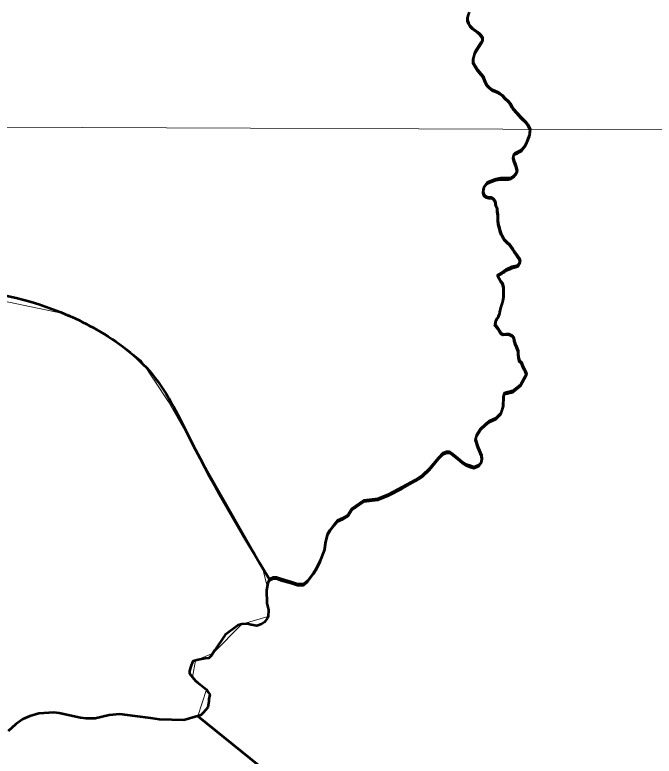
# Model space of a CAD drawing. Extents: x 553962 to 842807, y 8883888 to 9032388.
# Drawn here: x 814554 to 816104, y 9014664 to 9016461 of the extents above; entities that cross this region are included whole.
import ezdxf

# ---------------------------------------------------------------- set-up
doc = ezdxf.new("R2010")
doc.units = 0
doc.header["$LTSCALE"] = 200
for name, color, linetype, lineweight in [('1', 7, 'Continuous', 13), ('24', 7, 'Continuous', 25), ('27', 7, 'Continuous', 13), ('28', 7, 'Continuous', 53), ('35', 7, 'Continuous', 13)]:
    doc.layers.add(name, color=color, linetype=linetype, lineweight=lineweight)

msp = doc.modelspace()

# ---------------------------------------------------------------- linework, layer by layer
at = {"layer": '1'}
msp.add_line((798520.2, 9016246.4), (835288.8, 9016114), dxfattribs=at)
at = {"layer": '24', "lineweight": 53}
for points in [[(815653.9, 9016464), (815651.5, 9016456), (815651.3, 9016450.7), (815651.6, 9016448.8), (815653.9, 9016442.1), (815658, 9016435.1), (815663.8, 9016429.3), (815675.9, 9016420.2), (815680.5, 9016416.3), (815684, 9016412.6), (815687.4, 9016407.8), (815687.9, 9016406.3), (815687.8, 9016399.9)], [(815687.8, 9016399.9), (815686.4, 9016395.9), (815684.9, 9016394.8), (815681, 9016388.3), (815673.1, 9016377.1), (815669.3, 9016370.1), (815665.4, 9016355.7), (815665.3, 9016346.2), (815666, 9016344), (815676, 9016328.5), (815685, 9016318), (815689.2, 9016312.5), (815691.4, 9016308.2), (815694.3, 9016300), (815698.7, 9016291.9), (815703.1, 9016287), (815712.9, 9016279.2), (815724.6, 9016274.8), (815729.7, 9016271.8), (815736.5, 9016266.7), (815742.3, 9016260.5), (815750.9, 9016252.4), (815754.9, 9016247.1), (815759.7, 9016238.2), (815762.9, 9016233.5), (815781.9, 9016212.9), (815793.2, 9016202.2), (815797.7, 9016195.4), (815803.5, 9016185.3), (815802.2, 9016170.1)], [(815802.2, 9016170.1), (815797.6, 9016160.4), (815793.5, 9016150.3), (815790.4, 9016143.7), (815783.2, 9016134.6), (815775.6, 9016129.9), (815772, 9016128), (815766.8, 9016126), (815763.3, 9016121.8), (815762.7, 9016115.3), (815764.7, 9016106.7), (815767.2, 9016100.5), (815769.7, 9016093.4), (815771.6, 9016083.2), (815769.1, 9016076.6), (815762.9, 9016070), (815756.8, 9016066.5), (815750.2, 9016065), (815745.1, 9016065), (815739.5, 9016065.1), (815732.4, 9016065.1), (815720.1, 9016063.1), (815715.5, 9016061.1), (815709.4, 9016059.1), (815704.8, 9016057.1), (815698.7, 9016054.1), (815692, 9016045), (815690, 9016040.4), (815689.9, 9016031.2), (815691.9, 9016024.6), (815696.5, 9016020.5), (815703.1, 9016018.9), (815709.7, 9016018.9), (815714.7, 9016015.3), (815718.8, 9016010.2), (815719.7, 9016005.1), (815720.2, 9015999), (815723.2, 9015993.3), (815723.7, 9015986.2), (815725.1, 9015977.6), (815725.1, 9015972), (815725.1, 9015964.8), (815726, 9015955.7), (815729, 9015944.4), (815731, 9015937.3), (815733.5, 9015930.7), (815737.5, 9015923.5), (815741, 9015916.8), (815748.6, 9015909.2), (815753.1, 9015905.1), (815757.7, 9015900), (815761.2, 9015893.8), (815764.7, 9015888.2), (815769.2, 9015882.1), (815773.8, 9015875.9), (815777.8, 9015870.3), (815779.2, 9015863.1), (815779.2, 9015863.1)], [(815779.2, 9015863.1), (815773.7, 9015853.6), (815767.1, 9015852.1), (815759.4, 9015850.1), (815754.3, 9015847.6), (815745.2, 9015844.1), (815739.5, 9015839.5), (815734.4, 9015836), (815724.1, 9015830.5), (815724.1, 9015830.5), (815724.1, 9015830.4)], [(815724.1, 9015830.4), (815728.1, 9015822.8), (815732.6, 9015815.6), (815736.2, 9015810.5), (815738.6, 9015801.3), (815739.1, 9015796.2), (815739.1, 9015788.6), (815738.5, 9015777.4), (815736.9, 9015768.8), (815735.3, 9015762.7), (815733.2, 9015756), (815731.7, 9015749.9), (815730.1, 9015742.8), (815729.5, 9015737.2), (815725.9, 9015729.6), (815722.8, 9015725), (815719.8, 9015718.4), (815719.2, 9015712.8), (815718.2, 9015711.8), (815718.1, 9015711)], [(815718.1, 9015711), (815719.7, 9015709.4), (815722.7, 9015705.3), (815725.7, 9015700.7), (815729.8, 9015694), (815733.3, 9015689.4), (815737.8, 9015687.3), (815744.5, 9015687.8), (815752.1, 9015687.8), (815760.2, 9015683.7), (815764.2, 9015679), (815764.7, 9015672.9), (815767.2, 9015664.8), (815770.2, 9015657.6), (815774.2, 9015646.9), (815774.1, 9015639.8), (815775.6, 9015631.6), (815777.6, 9015622.9), (815782.1, 9015618.8), (815785.1, 9015612.2), (815790.1, 9015601.6), (815790.1, 9015601.6), (815790.1, 9015601.6)], [(815790.1, 9015601.6), (815791.6, 9015599.3), (815794, 9015594.2), (815794.3, 9015590.7), (815780, 9015564.5), (815761.2, 9015549.5), (815740.7, 9015544.3), (815738.5, 9015537), (815737.8, 9015512.9), (815732, 9015495.4), (815720.3, 9015483.7), (815704.2, 9015476.4), (815695.5, 9015469.1), (815683.1, 9015457.4), (815673.6, 9015442.1), (815671.4, 9015432.6), (815676.5, 9015415), (815685.3, 9015393.8), (815686.7, 9015385.1), (815684.5, 9015377), (815680.2, 9015370.5), (815667.7, 9015364.6), (815659, 9015367.5), (815648, 9015371.2), (815639.3, 9015377), (815628.3, 9015386.5), (815613, 9015398.9), (815607.9, 9015401.9), (815600.6, 9015401.9), (815591.8, 9015398.2), (815581.6, 9015387.2), (815559.7, 9015361), (815541.5, 9015344.1), (815524.7, 9015333.2), (815493.3, 9015315.7), (815460.5, 9015298.1), (815434.2, 9015287.9)], [(815434.2, 9015287.9), (815400.6, 9015283.5), (815371.4, 9015263.8), (815361.2, 9015248.4), (815349.5, 9015241.1), (815336.4, 9015235.3), (815328.3, 9015225.8), (815318.1, 9015211.9), (815312.3, 9015203.1), (815307.2, 9015182.7), (815305, 9015165.1), (815294.1, 9015138.1), (815285.3, 9015119.8), (815278.7, 9015108.2), (815264.1, 9015089.2), (815253.9, 9015081.1), (815239.3, 9015081.1), (815224.7, 9015085.5), (815198.4, 9015093.5), (815189, 9015097.2), (815180.2, 9015097.2), (815171.4, 9015092.8), (815167.8, 9015083.3), (815164.1, 9015066.5), (815165.6, 9015035.1), (815169.2, 9015018.3), (815168.5, 9015002.2), (815166.3, 9014997.8), (815159.8, 9014989.1), (815152.5, 9014983.9), (815140.8, 9014979.6), (815126.9, 9014982.5), (815118.2, 9014984.7), (815105, 9014983.9), (815095.5, 9014981.7), (815064.1, 9014957.6), (815039.3, 9014920.4), (815030.6, 9014907.2), (815024.7, 9014901.4), (815016, 9014900.6), (814998.5, 9014897), (814986.8, 9014894.1), (814985.3, 9014892.6), (814980.9, 9014880.9), (814978, 9014870.7), (814978, 9014864.1), (814992.6, 9014846.6), (815018.9, 9014825.4), (815023.3, 9014818.8), (815026.9, 9014813), (815024.7, 9014802), (815024.7, 9014796.2), (815021.8, 9014781.6), (815010.9, 9014769.1), (815005, 9014763.3), (814964.2, 9014750.9), (814905, 9014752.3), (814883.9, 9014756), (814845.8, 9014760.7), (814808.7, 9014765.5), (814783.1, 9014763.3), (814748.8, 9014755.2), (814727.7, 9014755.2), (814713.8, 9014756.7), (814662, 9014768.4)], [(814662, 9014768.4), (814648.8, 9014769.9), (814612.4, 9014766.9), (814590.5, 9014760.4), (814573.7, 9014753.1), (814556.9, 9014741.4), (814537.9, 9014724.6)]]:
    msp.add_lwpolyline(points, dxfattribs=at)
at = {"layer": '27'}
msp.add_lwpolyline([(815800.2, 9014112.5), (814997.9, 9014761.1), (815018.9, 9014825.4), (814985.3, 9014855.3), (814992.6, 9014895.5), (815035, 9014913.8), (815105, 9014983.9), (815168.5, 9015002.2), (815168.5, 9015002.2), (815166, 9015074.9), (815153.8, 9015124.1), (814927, 9015523), (814860.8, 9015623.4), (814795.9, 9015672.8), (814687.3, 9015733.9), (814318.7, 9015810.8)], dxfattribs=at)
at = {"layer": '28'}
msp.add_line((815172.3, 9015091.5), (815172.6, 9015090.8), dxfattribs=at)
for points in [[(815687.8, 9016397.3), (815687.9, 9016403.7), (815687.4, 9016405.2), (815684, 9016409.9), (815680.5, 9016413.7), (815675.9, 9016417.6), (815663.8, 9016426.7), (815658, 9016432.5), (815653.9, 9016439.5), (815651.6, 9016446.2), (815651.3, 9016448.1), (815651.5, 9016453.4), (815653.9, 9016461.3), (815656.7, 9016468)], [(815653.9, 9016464), (815651.5, 9016456), (815651.3, 9016450.7), (815651.6, 9016448.8), (815653.9, 9016442.1), (815658, 9016435.1), (815663.8, 9016429.3), (815675.9, 9016420.2), (815680.5, 9016416.3), (815684, 9016412.6), (815687.4, 9016407.8), (815687.9, 9016406.3), (815687.8, 9016399.9)], [(815687.8, 9016399.9), (815686.4, 9016395.9), (815684.9, 9016394.8), (815681, 9016388.3), (815673.1, 9016377.1), (815669.3, 9016370.1), (815665.4, 9016355.7), (815665.3, 9016346.2), (815666, 9016344), (815676, 9016328.5), (815685, 9016318), (815689.2, 9016312.5), (815691.4, 9016308.2), (815694.3, 9016300), (815698.7, 9016291.9), (815703.1, 9016287), (815712.9, 9016279.2), (815724.6, 9016274.8), (815729.7, 9016271.8), (815736.5, 9016266.7), (815742.3, 9016260.5), (815750.9, 9016252.4), (815754.9, 9016247.1), (815759.7, 9016238.2), (815762.9, 9016233.5), (815781.9, 9016212.9), (815793.2, 9016202.2), (815797.7, 9016195.4), (815803.5, 9016185.3), (815802.2, 9016170.1)], [(815802.2, 9016167.5), (815803.5, 9016182.7), (815797.7, 9016192.8), (815793.2, 9016199.6), (815781.9, 9016210.2), (815762.9, 9016230.8), (815759.7, 9016235.6), (815754.9, 9016244.4), (815750.9, 9016249.8), (815742.3, 9016257.9), (815736.5, 9016264.1), (815729.7, 9016269.2), (815724.6, 9016272.2), (815712.9, 9016276.6), (815703.1, 9016284.4), (815698.7, 9016289.3), (815694.3, 9016297.4), (815691.4, 9016305.6), (815689.2, 9016309.8), (815685, 9016315.3), (815676, 9016325.9), (815666, 9016341.4), (815665.3, 9016343.6), (815665.4, 9016353.1), (815669.3, 9016367.5), (815673.1, 9016374.4), (815681, 9016385.7), (815684.9, 9016392.2), (815686.4, 9016393.3), (815687.8, 9016397.3)], [(815802.2, 9016170.1), (815797.6, 9016160.4), (815793.5, 9016150.3), (815790.4, 9016143.7), (815783.2, 9016134.6), (815775.6, 9016129.9), (815772, 9016128), (815766.8, 9016126), (815763.3, 9016121.8), (815762.7, 9016115.3), (815764.7, 9016106.7), (815767.2, 9016100.5), (815769.7, 9016093.4), (815771.6, 9016083.2), (815769.1, 9016076.6), (815762.9, 9016070), (815756.8, 9016066.5), (815750.2, 9016065), (815745.1, 9016065), (815739.5, 9016065.1), (815732.4, 9016065.1), (815720.1, 9016063.1), (815715.5, 9016061.1), (815709.4, 9016059.1), (815704.8, 9016057.1), (815698.7, 9016054.1), (815692, 9016045), (815690, 9016040.4), (815689.9, 9016031.2), (815691.9, 9016024.6), (815696.5, 9016020.5), (815703.1, 9016018.9), (815709.7, 9016018.9), (815714.7, 9016015.3), (815718.8, 9016010.2), (815719.7, 9016005.1), (815720.2, 9015999), (815723.2, 9015993.3), (815723.7, 9015986.2), (815725.1, 9015977.6), (815725.1, 9015972), (815725.1, 9015964.8), (815726, 9015955.7), (815729, 9015944.4), (815731, 9015937.3), (815733.5, 9015930.7), (815737.5, 9015923.5), (815741, 9015916.8), (815748.6, 9015909.2), (815753.1, 9015905.1), (815757.7, 9015900), (815761.2, 9015893.8), (815764.7, 9015888.2), (815769.2, 9015882.1), (815773.8, 9015875.9), (815777.8, 9015870.3), (815779.2, 9015863.1), (815779.2, 9015863.1)], [(815779.2, 9015860.5), (815779.2, 9015860.5), (815777.8, 9015867.7), (815773.8, 9015873.3), (815769.2, 9015879.4), (815764.7, 9015885.6), (815761.2, 9015891.2), (815757.7, 9015897.3), (815753.1, 9015902.5), (815748.6, 9015906.6), (815741, 9015914.2), (815737.5, 9015920.9), (815733.5, 9015928), (815731, 9015934.7), (815729, 9015941.8), (815726, 9015953), (815725.1, 9015962.2), (815725.1, 9015969.3), (815725.1, 9015974.9), (815723.7, 9015983.6), (815723.2, 9015990.7), (815720.2, 9015996.3), (815719.7, 9016002.5), (815718.8, 9016007.6), (815714.7, 9016012.7), (815709.7, 9016016.3), (815703.1, 9016016.3), (815696.5, 9016017.9), (815691.9, 9016022), (815689.9, 9016028.6), (815690, 9016037.8), (815692, 9016042.4), (815698.7, 9016051.5), (815704.8, 9016054.5), (815709.4, 9016056.5), (815715.5, 9016058.5), (815720.1, 9016060.5), (815732.4, 9016062.5), (815739.5, 9016062.4), (815745.1, 9016062.4), (815750.2, 9016062.4), (815756.8, 9016063.9), (815762.9, 9016067.4), (815769.1, 9016074), (815771.6, 9016080.6), (815769.7, 9016090.8), (815767.2, 9016097.9), (815764.7, 9016104), (815762.7, 9016112.7), (815763.3, 9016119.2), (815766.8, 9016123.4), (815772, 9016125.4), (815775.6, 9016127.3), (815783.2, 9016131.9), (815790.4, 9016141.1), (815793.5, 9016147.7), (815797.6, 9016157.8), (815802.2, 9016167.5)], [(815779.2, 9015863.1), (815773.7, 9015853.6), (815767.1, 9015852.1), (815759.4, 9015850.1), (815754.3, 9015847.6), (815745.2, 9015844.1), (815739.5, 9015839.5), (815734.4, 9015836), (815724.1, 9015830.5), (815724.1, 9015830.5), (815724.1, 9015830.4)], [(815724.1, 9015827.8), (815724.1, 9015827.8), (815734.4, 9015833.4), (815739.5, 9015836.9), (815745.2, 9015841.5), (815754.3, 9015845), (815759.4, 9015847.5), (815767.1, 9015849.5), (815773.7, 9015851), (815779.2, 9015860.5)], [(815724.1, 9015830.4), (815728.1, 9015822.8), (815732.6, 9015815.6), (815736.2, 9015810.5), (815738.6, 9015801.3), (815739.1, 9015796.2), (815739.1, 9015788.6), (815738.5, 9015777.4), (815736.9, 9015768.8), (815735.3, 9015762.7), (815733.2, 9015756), (815731.7, 9015749.9), (815730.1, 9015742.8), (815729.5, 9015737.2), (815725.9, 9015729.6), (815722.8, 9015725), (815719.8, 9015718.4), (815719.2, 9015712.8), (815718.2, 9015711.8), (815718.1, 9015711)], [(815718.2, 9015709.2), (815719.2, 9015710.2), (815719.8, 9015715.8), (815722.8, 9015722.4), (815725.9, 9015727), (815729.5, 9015734.6), (815730.1, 9015740.2), (815731.7, 9015747.3), (815733.2, 9015753.4), (815735.3, 9015760), (815736.9, 9015766.1), (815738.5, 9015774.8), (815739.1, 9015786), (815739.1, 9015793.6), (815738.6, 9015798.7), (815736.2, 9015807.9), (815732.6, 9015813), (815728.1, 9015820.2), (815724.1, 9015827.8), (815724.1, 9015827.8)], [(815718.1, 9015711), (815719.7, 9015709.4), (815722.7, 9015705.3), (815725.7, 9015700.7), (815729.8, 9015694), (815733.3, 9015689.4), (815737.8, 9015687.3), (815744.5, 9015687.8), (815752.1, 9015687.8), (815760.2, 9015683.7), (815764.2, 9015679), (815764.7, 9015672.9), (815767.2, 9015664.8), (815770.2, 9015657.6), (815774.2, 9015646.9), (815774.1, 9015639.8), (815775.6, 9015631.6), (815777.6, 9015622.9), (815782.1, 9015618.8), (815785.1, 9015612.2), (815790.1, 9015601.6), (815791.6, 9015600.5)], [(815790.1, 9015599), (815785.1, 9015609.6), (815782.1, 9015616.2), (815777.6, 9015620.3), (815775.6, 9015629), (815774.1, 9015637.2), (815774.2, 9015644.3), (815770.2, 9015655), (815767.2, 9015662.2), (815764.7, 9015670.3), (815764.2, 9015676.4), (815760.2, 9015681), (815752.1, 9015685.2), (815744.5, 9015685.2), (815737.8, 9015684.7), (815733.3, 9015686.8), (815729.8, 9015691.4), (815725.7, 9015698.1), (815722.7, 9015702.7), (815719.7, 9015706.7), (815718.1, 9015708.4), (815718.2, 9015709.2)], [(815434.2, 9015285.3), (815460.5, 9015295.5), (815493.3, 9015313), (815524.7, 9015330.6), (815541.5, 9015341.5), (815559.7, 9015358.3), (815581.6, 9015384.6), (815591.8, 9015395.6), (815600.6, 9015399.2), (815607.9, 9015399.2), (815613, 9015396.3), (815628.3, 9015383.9), (815639.3, 9015374.4), (815648, 9015368.6), (815659, 9015364.9), (815667.7, 9015362), (815680.2, 9015367.8), (815684.5, 9015374.4), (815686.7, 9015382.4), (815685.3, 9015391.2), (815676.5, 9015412.4), (815671.4, 9015429.9), (815673.6, 9015439.4), (815683.1, 9015454.8), (815695.5, 9015466.5), (815704.2, 9015473.8), (815720.3, 9015481.1), (815732, 9015492.8), (815737.8, 9015510.3), (815738.5, 9015534.4), (815740.7, 9015541.7), (815761.2, 9015546.8), (815780, 9015561.9), (815794.3, 9015588.1), (815791.6, 9015596.7), (815791.6, 9015597.8), (815790.1, 9015599)], [(815794.3, 9015590.7), (815780, 9015564.5), (815761.2, 9015549.5), (815740.7, 9015544.3), (815738.5, 9015537), (815737.8, 9015512.9), (815732, 9015495.4), (815720.3, 9015483.7), (815704.2, 9015476.4), (815695.5, 9015469.1), (815683.1, 9015457.4), (815673.6, 9015442.1), (815671.4, 9015432.6), (815676.5, 9015415), (815685.3, 9015393.8), (815686.7, 9015385.1), (815684.5, 9015377), (815680.2, 9015370.5), (815667.7, 9015364.6), (815659, 9015367.5), (815648, 9015371.2), (815639.3, 9015377), (815628.3, 9015386.5), (815613, 9015398.9), (815607.9, 9015401.9), (815600.6, 9015401.9), (815591.8, 9015398.2), (815581.6, 9015387.2), (815559.7, 9015361), (815541.5, 9015344.1), (815524.7, 9015333.2), (815493.3, 9015315.7), (815460.5, 9015298.1), (815434.2, 9015287.9)], [(815791.6, 9015600.5), (815791.6, 9015599.3), (815794, 9015594.2), (815794.3, 9015590.7)], [(815434.2, 9015287.9), (815400.6, 9015283.5), (815371.4, 9015263.8), (815361.2, 9015248.4), (815349.5, 9015241.1), (815336.4, 9015235.3), (815328.3, 9015225.8), (815318.1, 9015211.9), (815312.3, 9015203.1), (815307.2, 9015182.7), (815305, 9015165.1), (815294.1, 9015138.1), (815285.3, 9015119.8), (815278.7, 9015108.2), (815264.1, 9015089.2), (815253.9, 9015081.1), (815239.3, 9015081.1), (815224.7, 9015085.5), (815198.4, 9015093.5), (815189, 9015097.2), (815180.2, 9015097.2), (815171.4, 9015092.8), (815167.8, 9015083.3), (815164.1, 9015066.5), (815165.6, 9015035.1), (815169.2, 9015018.3), (815168.5, 9015002.2), (815166.3, 9014997.8)], [(815172.6, 9015090.8), (815180.2, 9015094.6), (815189, 9015094.6), (815198.4, 9015090.9), (815224.7, 9015082.9), (815239.3, 9015078.5), (815253.9, 9015078.5), (815264.1, 9015086.5), (815278.7, 9015105.5), (815285.3, 9015117.2), (815294.1, 9015135.5), (815305, 9015162.5), (815307.2, 9015180.1), (815312.3, 9015200.5), (815318.1, 9015209.3), (815328.3, 9015223.2), (815336.4, 9015232.7), (815349.5, 9015238.5), (815361.2, 9015245.8), (815371.4, 9015261.2), (815400.6, 9015280.9), (815434.2, 9015285.3)], [(815166.3, 9014997.8), (815159.8, 9014989.1), (815152.5, 9014983.9), (815140.8, 9014979.6), (815126.9, 9014982.5), (815118.2, 9014984.7), (815105, 9014983.9), (815095.5, 9014981.7), (815064.1, 9014957.6), (815039.3, 9014920.4), (815030.6, 9014907.2), (815024.7, 9014901.4), (815016, 9014900.6), (814998.5, 9014897), (814986.8, 9014894.1), (814985.3, 9014892.6)], [(814985.3, 9014892.6), (814980.9, 9014880.9), (814978, 9014870.7), (814978, 9014864.1), (814992.6, 9014846.6), (815018.9, 9014825.4), (815023.3, 9014818.8), (815026.9, 9014813), (815024.7, 9014802), (815024.7, 9014796.2), (815021.8, 9014781.6), (815010.9, 9014769.1), (815005, 9014763.3), (814997.9, 9014761.1), (815800.2, 9014112.5), (815927.2, 9013972.6)]]:
    msp.add_lwpolyline(points, dxfattribs=at)
msp.add_spline([(814313.5, 9015811.7), (814612.2, 9015759.6), (814752.7, 9015698.1), (814887.4, 9015589.7), (814981.1, 9015428.6), (815172.3, 9015091.5)], degree=3, dxfattribs=at)
at = {"layer": '35'}
msp.add_lwpolyline([(815800.2, 9014112.5), (814997.9, 9014761.1), (815018.9, 9014825.4), (814985.3, 9014855.3), (814992.6, 9014895.5), (815035, 9014913.8), (815105, 9014983.9), (815168.5, 9015002.2), (815168.5, 9015002.2), (815166, 9015074.9), (815153.8, 9015124.1), (814927, 9015523), (814860.8, 9015623.4), (814795.9, 9015672.8), (814687.3, 9015733.9), (814318.7, 9015810.8)], dxfattribs=at)

doc.saveas('drawing.dxf')
